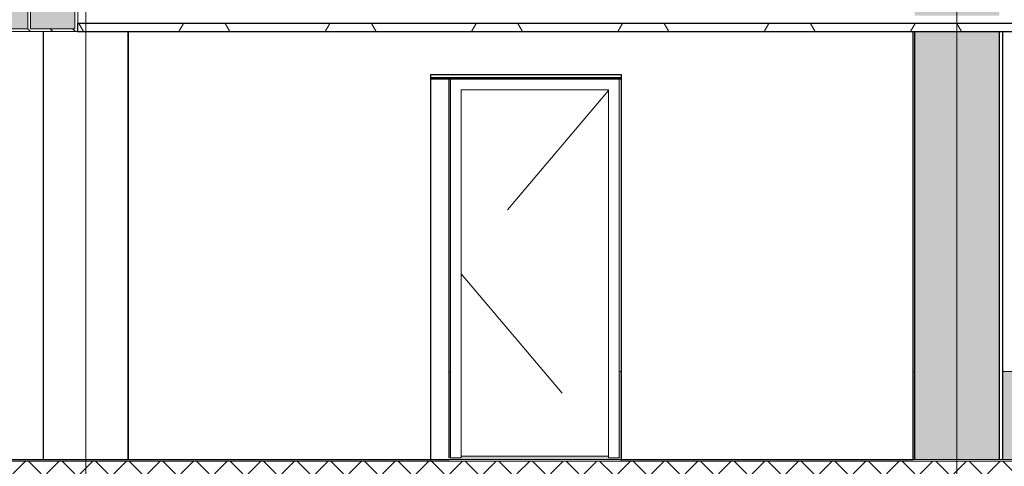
# Model space of a CAD drawing. Extents: x 50445 to 145605, y -10968 to 41989.
# Tile 297 of 338: x 118279 to 124495, y 8644 to 11462. Entities that reach past the tile are written whole.
import ezdxf

# ---------------------------------------------------------------- set-up
doc = ezdxf.new("R2010")
doc.units = 0
doc.header["$LTSCALE"] = 414.30304
doc.header["$MEASUREMENT"] = 0
doc.linetypes.add('stramien', pattern=[22.225, 12.7, -3.175, 3.175, -3.175])
doc.linetypes.add('streep-fijn', pattern=[3.9688, 2.3813, -1.5875])
doc.layers.get('0').update_dxf_attribs({"linetype": 'CONTINUOUS'})
for name, color, linetype, lineweight in [('A-CLNG-PATT', 5, 'CONTINUOUS', 25), ('A-CLNG-SUSP', 5, 'CONTINUOUS', 25), ('A-DETL', 5, 'CONTINUOUS', 18), ('A-DOOR', 1, 'CONTINUOUS', 25), ('A-FLOR-CASE', 3, 'CONTINUOUS', 18), ('A-FLOR-OTLN', 6, 'CONTINUOUS', 18), ('A-FLOR-PATT', 8, 'CONTINUOUS', 50), ('A-GENM', 6, 'CONTINUOUS', 18), ('I-WALL', 2, 'CONTINUOUS', 25), ('S-COLS', 6, 'CONTINUOUS', 18), ('S-GRID', 1, 'CONTINUOUS', 18)]:
    doc.layers.add(name, color=color, linetype=linetype, lineweight=lineweight)
pattern_1 = [(135, (33645.57, 9397.6), (-70.7107, -70.7107), [])]

# ---------------------------------------------------------------- blocks, each defined once
blk = doc.blocks.new('34_KA_houten balustrade communicatietrappen - Type-V44-plotview doorsnede C C  -  1 op 100')
at = {"layer": 'A-FLOR-CASE'}
h = blk.add_hatch(dxfattribs=at)
h.set_pattern_fill('FP_22', color=256, style=0, pattern_type=2)
h.set_pattern_definition(pattern_1)
h.paths.add_polyline_path([(36576.9, 10720), (37465.9, 10720), (37465.9, 11120), (37447.9, 11120), (37447.9, 10738), (37167.9, 10738), (37167.9, 11490), (37149.9, 11490), (37149.9, 10738), (36603.6, 10738), (36596.4, 10733.1)], flags=0)
h.paths.add_polyline_path([(32067.9, 10720), (32383.9, 10720), (32383.9, 11520), (32365.9, 11520), (32365.9, 10738), (32085.9, 10738), (32085.9, 11120), (32067.9, 11120)], flags=0)
h.paths.add_polyline_path([(32301.9, 11490), (32301.9, 11520), (32283.9, 11520), (32283.9, 11490)], flags=0)
at = {"layer": 'A-GENM'}
h = blk.add_hatch(color=256, dxfattribs=at)
h.paths.add_polyline_path([(32383.9, 10720), (34167.1, 10720), (36989.9, 12620), (32283.9, 12620), (32283.9, 11520), (32301.9, 11520), (32301.9, 12602), (32328.1, 12602), (32328.1, 11520), (32383.9, 11520), (32383.9, 10738)], flags=0)
h.paths.add_polyline_path([(36576.9, 10720), (36603.6, 10738), (37149.9, 10739.1), (37149.9, 11201.6), (36434.4, 10720)], flags=0)
h = blk.add_hatch(color=256, dxfattribs=at)
h.paths.add_polyline_path([(32303.9, 11490), (32303.9, 12600), (32313.9, 12600), (32314.9, 12600), (32324.9, 12600), (32325.4, 11490), (32327.4, 11490), (32328.1, 11520), (32328.1, 12602), (32301.9, 12601.9), (32302.4, 11490)], flags=0)
h.paths.add_polyline_path([(32334.4, 11490), (32365.9, 11490), (32365.9, 11520), (32334.4, 11520)], flags=0)
for points in [[(32303.9, 11420), (32313.9, 11420), (32313.9, 12600), (32303.9, 12600), (32303.9, 11433.9)], [(32314.9, 11420), (32324.9, 11420), (32324.9, 12600), (32314.9, 12600), (32314.9, 11433.9)]]:
    blk.add_hatch(color=256, dxfattribs=at).paths.add_polyline_path(points, flags=0)
h = blk.add_hatch(dxfattribs=at)
h.set_pattern_fill('FP_22', color=256, style=0, pattern_type=2)
h.set_pattern_definition(pattern_1)
h.paths.add_polyline_path([(32133.9, 11490), (32283.9, 11490), (32283.9, 11520), (32133.9, 11520)], flags=0)
h = blk.add_hatch(color=256, dxfattribs=at)
h.paths.add_polyline_path([(37447.9, 10738), (37447.9, 11120), (37167.9, 11120), (37167.9, 10738)], flags=0)
h.paths.add_polyline_path([(32085.9, 10738), (32365.9, 10738), (32365.9, 11120), (32085.9, 11120), (32085.9, 11018)], flags=0)
at = {"layer": 'A-FLOR-CASE'}
for p, q in [((32313.9, 12600), (32303.9, 12600)), ((32303.9, 12600), (32303.9, 11420)), ((32313.9, 11420), (32313.9, 12600)), ((32324.9, 12600), (32314.9, 12600)), ((32314.9, 12600), (32314.9, 11420)), ((32324.9, 11420), (32324.9, 12600)), ((32303.9, 11420), (32313.9, 11420)), ((32314.9, 11420), (32324.9, 11420))]:
    blk.add_line(p, q, dxfattribs=at)
at = {"layer": 'A-GENM'}
for p, q in [((36989.9, 12620), (32283.9, 12620)), ((32283.9, 12620), (32283.9, 11520)), ((32301.9, 12602), (32328.1, 12602)), ((32301.9, 11520), (32301.9, 12602)), ((32328.1, 12602), (32328.1, 11520)), ((32283.9, 11520), (32133.9, 11520)), ((32133.9, 11520), (32133.9, 11490)), ((32301.9, 11520), (32283.9, 11520)), ((32283.9, 11520), (32283.9, 11490)), ((32283.9, 11490), (32283.9, 11520)), ((32296.8, 11520), (32283.9, 11520)), ((32283.9, 11520), (32283.9, 11488.7)), ((32302.4, 11430), (32296.8, 11520)), ((32301.9, 11490), (32301.9, 11520)), ((32328.1, 11520), (32325.4, 11410)), ((32334.4, 11520), (32328.1, 11520)), ((32334.4, 11520), (32365.9, 11520)), ((32334.4, 11401.6), (32334.4, 11520)), ((32365.9, 11520), (32365.9, 10738)), ((32383.9, 11520), (32365.9, 11520)), ((32383.9, 10720), (32383.9, 11520)), ((32133.9, 11490), (32283.9, 11490)), ((32283.9, 11490), (32301.9, 11490)), ((32283.9, 11488.7), (32287.9, 11488.7)), ((32287.9, 11477.2), (32283.9, 11477.2)), ((32283.9, 11477.2), (32283.9, 11455.7)), ((32283.9, 11455.7), (32286, 11454.9)), ((32286, 11454.9), (32291.5, 11464.5)), ((32287.9, 11488.7), (32287.9, 11499)), ((32287.9, 11499), (32293.9, 11499)), ((32287.9, 11469), (32287.9, 11477.2)), ((32293.9, 11469), (32287.9, 11469)), ((32291.5, 11464.5), (32293.4, 11464)), ((32293.4, 11464), (32293.4, 11377.5)), ((32293.9, 11499), (32293.9, 11469)), ((32301.9, 11490), (32303.9, 11490)), ((32324.9, 11490), (32327.4, 11490)), ((32334.4, 11490), (32365.9, 11490)), ((37167.9, 11490), (37149.9, 11490)), ((37149.9, 11490), (37149.9, 10738)), ((37167.9, 10738), (37167.9, 11490)), ((32293.4, 11377.5), (32281.9, 11366)), ((32290.9, 11362.3), (32306.4, 11377.8)), ((32302.4, 11410), (32302.4, 11430)), ((32325.4, 11410), (32302.4, 11410)), ((32306.4, 11377.8), (32306.4, 11400)), ((32306.4, 11400), (32325.4, 11400)), ((32325.4, 11400), (32325.4, 11367)), ((32329.4, 11367), (32334.4, 11401.6)), ((32281.9, 11366), (32281.9, 11320)), ((32281.9, 11320), (32290.9, 11320)), ((32290.9, 11320), (32290.9, 11362.3)), ((32325.4, 11367), (32329.4, 11367)), ((32085.9, 11120), (32067.9, 11120)), ((32067.9, 11120), (32067.9, 10720)), ((32085.9, 10738), (32085.9, 11120)), ((32085.9, 11120), (32365.9, 11120)), ((37167.9, 11120), (37447.9, 11120)), ((37465.9, 11120), (37447.9, 11120)), ((37447.9, 11120), (37447.9, 10738)), ((37465.9, 10720), (37465.9, 11120)), ((32067.9, 10720), (32383.9, 10720)), ((32365.9, 10738), (32085.9, 10738)), ((32383.9, 10720), (34167.1, 10720)), ((36434.4, 10720), (36576.9, 10720)), ((36603.6, 10738), (36576.9, 10720)), ((36576.9, 10720), (37465.9, 10720)), ((37149.9, 10738), (36603.6, 10738)), ((37447.9, 10738), (37167.9, 10738))]:
    blk.add_line(p, q, dxfattribs=at)
blk = doc.blocks.new('32_KA_hout_67-114-enkele_deur - H930_z-V104-plotview doorsnede C C  -  1 op 100')
at = {"layer": 'A-DOOR', "lineweight": 18}
for p, q in [((39819.8, 10420), (39819.8, 8030)), ((40883.8, 10420), (40883.8, 8030)), ((39886.8, 8030), (39886.8, 10353)), ((39886.8, 10353), (40816.8, 10353)), ((40816.8, 10353), (40816.8, 8030)), ((39819.8, 8030), (39886.8, 8030)), ((40883.8, 8030), (40816.8, 8030))]:
    blk.add_line(p, q, dxfattribs=at)
at = {"layer": 'A-GENM', "linetype": 'streep-fijn'}
for p, q in [((40817, 10348.6), (39886.8, 9250.1)), ((39886.8, 9190.9), (40816.8, 8089.9))]:
    blk.add_line(p, q, dxfattribs=at)
blk = doc.blocks.new('32_KA_binnendeur_hout - 32_KA_binnendeur_hout-V68-plotview doorsnede C C  -  1 op 100')
at = {"layer": 'A-DOOR', "lineweight": 18}
blk.add_line((37918.9, 1030), (38848.9, 1030), dxfattribs=at)
blk = doc.blocks.new('28_KU_vloerrand 250x670 verdieping - 31090mm-1052746-plotview doorsnede C C  -  1 op 100')
at = {"layer": 'S-COLS'}
h = blk.add_hatch(color=256, dxfattribs=at)
h.paths.add_polyline_path([(46793.3, 6900), (46793.3, 6900), (46793.3, 7120)], flags=0)
h.paths.add_polyline_path([(41293.3, 6900), (41293.3, 6900), (41293.3, 7120)], flags=0)
h.paths.add_polyline_path([(22956.6, 7078.3), (22960, 7080.6), (22960, 7120), (22956.6, 7120)], flags=0)
h.paths.add_polyline_path([(26783.6, 8010), (28249.6, 8010), (28249.6, 8575), (26793.6, 8575), (26793.6, 8020), (26249.9, 8020), (26249.9, 8010), (26577.9, 8010)], flags=0)
h.paths.add_polyline_path([(28449.6, 8010), (30083.6, 8010), (30083.6, 8575), (28449.6, 8575), (28449.6, 8286.3)], flags=0)
h.paths.add_polyline_path([(31729.6, 8010), (31729.6, 8575), (30283.6, 8575), (30283.6, 8010), (31030.6, 8010)], flags=0)
h.paths.add_polyline_path([(45501.7, 8020), (46583.6, 8020), (46583.6, 8575), (44949.6, 8575), (44949.6, 8020)], flags=0)
h.paths.add_polyline_path([(50249.6, 8020), (50249.6, 8575), (48793.6, 8575), (48793.6, 8020), (49954.4, 8020)], flags=0)
h.paths.add_polyline_path([(48239.6, 8020), (48239.6, 8575), (46783.6, 8575), (46783.6, 8020), (47989.6, 8020)], flags=0)
h.paths.add_polyline_path([(44749.6, 8020), (44749.6, 8575), (43303.6, 8575), (43303.6, 8020), (44388.5, 8020)], flags=0)
h.paths.add_polyline_path([(51067.5, 8020), (52083.6, 8020), (52083.6, 8575), (50449.6, 8575), (50449.6, 8020)], flags=0)
h.paths.add_polyline_path([(52283.6, 8020), (53806.6, 8020), (53806.6, 8575), (52283.6, 8575), (52283.6, 8286.3)], flags=0)
h.paths.add_polyline_path([(39809.9, 8020), (40895.6, 8020), (40895.6, 8575), (40883.8, 8575), (40883.8, 8030), (40816.8, 8030), (40816.8, 8040), (39886.8, 8040), (39886.8, 8030), (39819.8, 8030), (39819.8, 8575), (39809.9, 8575), (39809.9, 8030)], flags=0)
h.paths.add_polyline_path([(42749.6, 8020), (42749.6, 8575), (42739.6, 8575), (42739.6, 8020)], flags=0)
h.paths.add_polyline_path([(33322.9, 8030), (33322.9, 8040), (32452.6, 8040), (32437.8, 8030), (33256.9, 8030)], flags=0)
h.paths.add_polyline_path([(33389.9, 8030), (33399.8, 8030), (33399.8, 8575), (33389.9, 8575)], flags=0)
at = {"layer": 'S-COLS', "color": 7}
for p, q in [((39809.9, 8575), (39819.8, 8575)), ((40883.8, 8575), (40895.6, 8575)), ((42739.6, 8575), (42749.6, 8575)), ((43303.6, 8575), (44749.6, 8575))]:
    blk.add_line(p, q, dxfattribs=at)
blk = doc.blocks.new('3073_04 constructie_abt_export 08-11-2012_rvt-1-plotview doorsnede C C  -  1 op 100')
at = {"layer": 'S-COLS', "lineweight": 5}
h = blk.add_hatch(color=256, dxfattribs=at)
h.paths.add_polyline_path([(43283.6, 8020), (43283.6, 10720), (42749.6, 10720), (42749.6, 8020), (43275.4, 8020)], flags=0)
h.paths.add_polyline_path([(43283.6, 10820), (43283.6, 11180), (42749.6, 11180), (42749.6, 10820), (43275.4, 10820)], flags=0)
at = {"layer": 'S-COLS', "color": 250, "lineweight": 25}
for p, q in [((42749.6, 10720), (42749.6, 8020)), ((43283.6, 10720), (43283.6, 8020))]:
    blk.add_line(p, q, dxfattribs=at)
at = {"lineweight": 18}
blk.add_blockref('28_KU_vloerrand 250x670 verdieping - 31090mm-1052746-plotview doorsnede C C  -  1 op 100', (0, 0), dxfattribs=at)

msp = doc.modelspace()

# ---------------------------------------------------------------- hatches: boundary and pattern name
at = {"layer": 'A-CLNG-PATT', "lineweight": 18}
h = msp.add_hatch(dxfattribs=at)
h.set_pattern_fill('FP_21', color=256, angle=150, style=0, pattern_type=2)
h.set_pattern_definition([(60, (114825.1, 10064.8), (-692.82, 400), []), (120, (114825.1, 10064.8), (-692.82, -400), [])])
h.paths.add_polyline_path([(86324.1, 11387.2), (101568.7, 11387.2), (101568.7, 11437.2), (86324.1, 11437.2)], flags=0)
h.paths.add_polyline_path([(134568.5, 11387.2), (134568.5, 11437.2), (118643.3, 11437.2), (118643.3, 11387.2), (134473.4, 11387.2)], flags=0)
h.paths.add_polyline_path([(113245.8, 11387.2), (113245.8, 11437.2), (109090.8, 11437), (109090.8, 11387.2), (112210.1, 11387.2)], flags=0)
at = {"layer": 'A-FLOR-PATT', "lineweight": 18}
h = msp.add_hatch(dxfattribs=at)
h.set_pattern_fill('FP_6', color=256, angle=135, style=0, pattern_type=2)
h.set_pattern_definition([(45, (114825.1, 10064.78), (-106.066, 106.066), []), (135, (114825.1, 10064.78), (-106.066, -106.066), [])])
h.paths.add_polyline_path([(111096.9, 8597.2), (135346.1, 8597.2), (135346.1, 8687.2), (135334.1, 8687.2), (135334.1, 8677.2), (107429.4, 8677.2), (107429.4, 8597.2), (109983.8, 8597.2)], flags=0)
h.paths.add_polyline_path([(85546.1, 8597.2), (102313.4, 8597.2), (102313.4, 8677.2), (85546.1, 8677.2)], flags=0)

# ---------------------------------------------------------------- linework, layer by layer
at = {"layer": 'A-CLNG-SUSP'}
for p, q in [((134568.5, 11437.2), (118643.3, 11437.2)), ((118643.3, 11437.2), (118643.3, 11387.2)), ((118643.3, 11387.2), (134568.5, 11387.2)), ((120874.8, 11097.2), (122075.2, 11097.2)), ((122075.2, 11087.2), (120874.8, 11087.2))]:
    msp.add_line(p, q, dxfattribs=at)
at = {"layer": 'A-DETL', "linetype": 'stramien'}
msp.add_line((137516.8, 8687.2), (76916.8, 8687.2), dxfattribs=at)
at = {"layer": 'A-FLOR-OTLN'}
for p, q in [((135334.1, 8677.2), (107429.4, 8677.2)), ((120874.8, 8687.2), (120874.8, 8677.2)), ((120989.5, 8687.2), (124483.1, 8687.2)), ((122075.2, 8677.2), (122075.2, 8687.2))]:
    msp.add_line(p, q, dxfattribs=at)
at = {"layer": 'I-WALL'}
for p, q in [((118429.1, 8687.2), (118429.1, 11387.2)), ((118963.1, 11387.2), (118963.1, 8687.2)), ((118963.1, 8687.2), (118963.1, 11387.2)), ((123919.1, 8687.2), (123919.1, 11387.2)), ((124483.1, 11387.2), (124483.1, 8687.2)), ((120874.8, 8687.2), (120874.8, 11117.2)), ((120874.8, 11117.2), (122075.2, 11117.2)), ((120989.5, 8697.2), (120989.5, 11087.2)), ((122075.2, 11117.2), (122075.2, 8687.2)), ((113602.5, 8687.2), (120989.5, 8687.2)), ((122075.2, 8687.2), (123919.1, 8687.2))]:
    msp.add_line(p, q, dxfattribs=at)
at = {"layer": 'S-GRID', "linetype": 'stramien'}
for p, q in [((118696.1, -9967.8), (118696.1, 31258.5)), ((124196.1, -9967.8), (124196.1, 31258.5))]:
    msp.add_line(p, q, dxfattribs=at)

# ---------------------------------------------------------------- block references
at = {"lineweight": 5}
msp.add_blockref('3073_04 constructie_abt_export 08-11-2012_rvt-1-plotview doorsnede C C  -  1 op 100', (81179.5, 667.2), dxfattribs=at)
at = {"layer": 'A-DOOR'}
for name, p in [('32_KA_hout_67-114-enkele_deur - H930_z-V104-plotview doorsnede C C  -  1 op 100', (81179.5, 667.2)), ('32_KA_binnendeur_hout - 32_KA_binnendeur_hout-V68-plotview doorsnede C C  -  1 op 100', (83147.5, 7677.2))]:
    msp.add_blockref(name, p, dxfattribs=at)
at = {"layer": 'A-GENM'}
msp.add_blockref('34_KA_houten balustrade communicatietrappen - Type-V44-plotview doorsnede C C  -  1 op 100', (81179.5, 667.2), dxfattribs=at)

doc.saveas('drawing.dxf')
